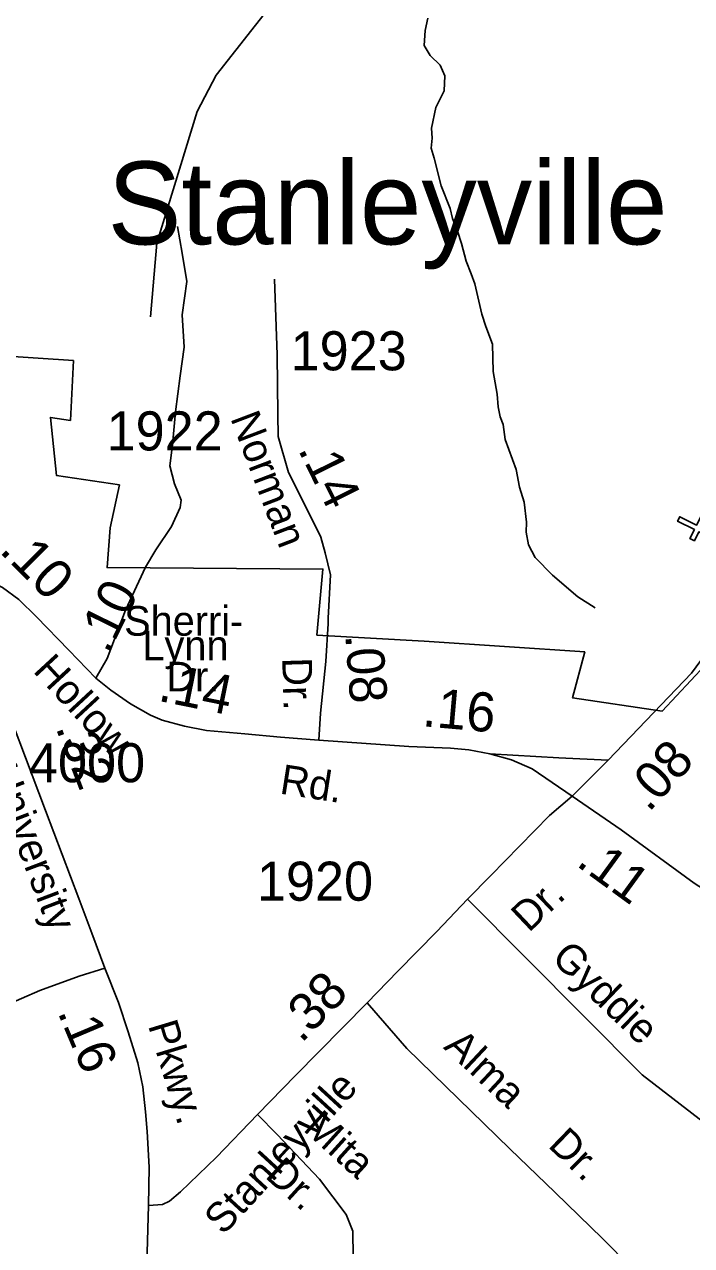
# Model space of a CAD drawing. Extents: x 1547597 to 1699558, y 810033 to 920809.
# Drawn here: x 1622289 to 1624425, y 892627 to 896535 of the extents above; entities that cross this region are included whole.
import ezdxf

# ---------------------------------------------------------------- set-up
doc = ezdxf.new("R2010")
doc.units = 0
for name, color, linetype in [('Exist Boundary Political City Limit New', 7, 'Continuous'), ('Exist Civil Demographics City Label', 7, 'Continuous'), ('Exist Cultural Church CELL', 7, 'Continuous'), ('Exist Hydrographic Creek Single Shore', 7, 'Continuous'), ('Exist Hydrographic Misc Water Feature', 7, 'Continuous'), ('Exist Road Non-System Type 51', 7, 'Continuous'), ('Exist Road Non-System Type 51 Label', 7, 'Continuous'), ('Exist Road Primary NC Attributed', 7, 'Continuous'), ('Exist Road Primary NC Label', 7, 'Continuous'), ('Exist Road Primary NC Service Mileage Hundredths English Label', 7, 'Continuous'), ('Exist Road Secondary Mileage Hundredths English Label', 7, 'Continuous'), ('Exist Road Secondary Type 41 Attributed', 7, 'Continuous'), ('Exist Road Secondary Type 51 Attributed', 7, 'Continuous'), ('Exist Road Secondary Type 51 Label', 7, 'Continuous'), ('Exist Road Secondary Type 51 Number Label', 7, 'Continuous'), ('Map Preparation Boundary City Limit Buffer Line', 7, 'Continuous')]:
    doc.layers.add(name, color=color, linetype=linetype)

msp = doc.modelspace()

# ---------------------------------------------------------------- linework, layer by layer
at = {"layer": 'Exist Boundary Political City Limit New'}
msp.add_lwpolyline([(1618848.6, 895447.7), (1619751.1, 895595.5), (1619431.1, 895234.3), (1620300.8, 895447.7), (1620604.3, 895480.6), (1621104.8, 895521.6), (1621487.4, 895539.3), (1621979.6, 895424.3), (1622073.7, 895483.5), (1622446.3, 895458.9), (1622436.5, 895267.6), (1622372.7, 895277.4), (1622392.3, 895091), (1622593.3, 895061.6), (1622563.9, 894924.2), (1622554.1, 894796.7), (1623245.2, 894791.8), (1623225.6, 894580.9), (1623568.7, 894561.2), (1624083.4, 894526.9), (1624044.1, 894379.7), (1624330.9, 894337.9), (1624468.2, 894485.1)], dxfattribs=at)
at = {"layer": 'Exist Cultural Church CELL'}
msp.add_lwpolyline([(1624491.1, 894826.2), (1624516.5, 894877.2), (1624448.3, 894911.2), (1624434, 894882.6), (1624419.8, 894889.7), (1624434.1, 894918.4), (1624380.3, 894945.2), (1624387.4, 894959.6), (1624441.2, 894932.7), (1624455.5, 894961.3), (1624469.8, 894954.2), (1624455.5, 894925.6), (1624523.6, 894891.5), (1624549.5, 894943), (1624644.7, 894895.5), (1624586.3, 894778.6)], close=True, dxfattribs=at)
at = {"layer": 'Exist Hydrographic Creek Single Shore'}
msp.add_lwpolyline([(1622692.8, 895599.1), (1622712.8, 895835.1), (1622842.8, 896255.9), (1622902.9, 896372.9), (1623092.4, 896612.7), (1623412.9, 896801.6), (1623534.8, 896855.8), (1623604.9, 897113.6), (1623717.1, 897311.8), (1624149.6, 897470.5), (1624181.5, 897628.9)], dxfattribs=at)
at = {"layer": 'Exist Hydrographic Misc Water Feature'}
msp.add_lwpolyline([(1623580.6, 896555.1), (1623571.9, 896515.3), (1623569.2, 896467.3), (1623588.7, 896435), (1623620.1, 896404.5), (1623635.6, 896370.2), (1623632.8, 896322.2), (1623606, 896268.7), (1623593, 896202.9), (1623594.4, 896170.9), (1623591.9, 896138.9), (1623601.4, 896106.8), (1623623.9, 896018.4), (1623652.7, 895946), (1623660.2, 895913.9), (1623675.6, 895873.6), (1623688.9, 895833.4), (1623704, 895777.1), (1623719.4, 895736.8), (1623730.9, 895704.6), (1623753.3, 895608.2), (1623766.6, 895568), (1623787.8, 895511.7), (1623790.3, 895423.7), (1623803.1, 895351.4), (1623806.5, 895311.4), (1623812, 895279.3), (1623821.6, 895255.1), (1623828.9, 895207.1), (1623863.3, 895110.5), (1623874.4, 895054.3), (1623889.6, 895006), (1623896.5, 894941.9), (1623896, 894909.9), (1623903.4, 894869.8), (1623924.7, 894829.5), (1623979.8, 894772.6), (1624060.7, 894703.1), (1624116.1, 894668.3)], dxfattribs=at)
at = {"layer": 'Exist Road Non-System Type 51'}
for points in [[(1622759.9, 894927.9), (1622788.3, 894988.6), (1622791.4, 895012.9), (1622770.1, 895064.5), (1622754.9, 895122.3), (1622764, 895189.1), (1622773.2, 895295.4), (1622788.3, 895410.9), (1622800.5, 895502), (1622794.4, 895605.3), (1622809.6, 895711.7), (1622794.4, 895802.8), (1622779.2, 895887.9)], [(1623089.6, 895719.9), (1623098.8, 895477.8), (1623100.8, 895287.9)], [(1624157.9, 894180.3), (1624000, 894188), (1623779.1, 894201.2)], [(1623707.7, 893735.4), (1624267.3, 893173.6), (1624646.2, 892881.7)], [(1623386.5, 893404.6), (1623513.5, 893258.6), (1623843.7, 892936.8), (1623988.6, 892797.6), (1624140, 892650), (1624231.9, 892557), (1624324.6, 892441)], [(1623036, 893046.7), (1623098.7, 892982.5), (1623233.9, 892839.7), (1623319.2, 892726.6), (1623340.5, 892673.3), (1623341.9, 892591.8), (1623339.2, 892501.1), (1623340.5, 892458.3), (1623324.8, 892394.6)]]:
    msp.add_lwpolyline(points, dxfattribs=at)
at = {"layer": 'Exist Road Primary NC Attributed'}
for points in [[(1622518.5, 894443.2), (1622432.1, 894532.4), (1622328.2, 894638.9), (1622272, 894695.1), (1622219.6, 894733.2), (1622163.4, 894761.9), (1622126.5, 894770.1)], [(1623232.4, 894244.7), (1623109.4, 894254.1), (1622995.1, 894264.7), (1622872.4, 894275.2), (1622802, 894289.5), (1622730.5, 894308.3), (1622693, 894324.8), (1622629, 894361.4), (1622566.3, 894404.9), (1622518.5, 894443.2)], [(1624042.7, 894065.6), (1623914.5, 894152.4), (1623848.3, 894181.2), (1623779.1, 894201.2), (1623712.1, 894213.4), (1623652.9, 894218.6), (1623520.1, 894224.7), (1623232.4, 894244.7)], [(1624534.6, 893722.2), (1624433.3, 893787.3), (1624199.4, 893957.8), (1624042.7, 894065.6)]]:
    msp.add_lwpolyline(points, dxfattribs=at)
at = {"layer": 'Exist Road Secondary Type 41 Attributed'}
msp.add_lwpolyline([(1622518.5, 894443.2), (1622554.7, 894506.4), (1622613.5, 894660.1), (1622677, 894798.1), (1622710.5, 894853.4), (1622759.9, 894927.9)], dxfattribs=at)
at = {"layer": 'Exist Road Secondary Type 51 Attributed'}
for points in [[(1624042.7, 894065.6), (1624157.9, 894180.3), (1624425.2, 894459), (1624529.5, 894601), (1624658.9, 894801.4), (1624800.7, 895060.3), (1624950.9, 895310.9), (1625122, 895574), (1625251.4, 895778.6), (1625327.4, 895887.6)], [(1623232.4, 894244.7), (1623237.6, 894330.9), (1623254, 894496.3), (1623261.3, 894618.2), (1623262.1, 894634.5), (1623269.1, 894774.1), (1623251.9, 894844.3), (1623238.3, 894894.4), (1623195.4, 894981), (1623134.6, 895101.5), (1623101.9, 895215.8), (1623100.8, 895287.9)], [(1622547.2, 893515.6), (1622505.4, 893627.4), (1622463.2, 893738.4), (1622357.2, 894020.1), (1622292.7, 894189), (1622253.1, 894293.9), (1622190.9, 894472.8), (1622155.7, 894596.2), (1622147, 894647.7), (1622126.5, 894770.1)], [(1622686.7, 892755.5), (1622731.1, 892759), (1622753.7, 892769.9), (1622788.6, 892799.9), (1622904.6, 892910), (1623036, 893046.7), (1623157.5, 893171.2), (1623231.5, 893247.8), (1623386.5, 893404.6), (1623484.9, 893505.6), (1623609.4, 893632.7), (1623707.7, 893735.4), (1623782.6, 893812), (1623874, 893906), (1623969.8, 894003.6), (1624042.7, 894065.6)], [(1622547.2, 893515.6), (1622464.7, 893489), (1622338.9, 893443.3), (1622161.7, 893366.9), (1622014.7, 893310.7), (1621805.9, 893235.1), (1621677.6, 893179.1), (1621515.6, 893097), (1621408.3, 893036.4), (1621323.7, 892979.4), (1621093, 892857), (1620924.3, 892760), (1620644.6, 892606.8), (1620414.7, 892521), (1620244.7, 892466.9), (1620133, 892438), (1620018.9, 892406.8), (1619925.2, 892381.7)], [(1622686.7, 892755.5), (1622688.8, 892878), (1622682.8, 892992.7), (1622676.7, 893055.9), (1622668.5, 893135.3), (1622652.3, 893212.1), (1622621.6, 893311.8), (1622590.7, 893405), (1622547.2, 893515.6)], [(1623157.5, 890273.8), (1623118.1, 890369.1), (1623082, 890463.1), (1623045.8, 890585.5), (1622994, 890735.2), (1622966.2, 890815.7), (1622859.2, 891107.9), (1622794.2, 891307.6), (1622729.8, 891491.8), (1622692.1, 891645.9), (1622680.4, 891722.9), (1622669.1, 891812.2), (1622666.7, 891860.5), (1622663.2, 891947.1), (1622670.2, 892100.4), (1622675.6, 892237.5), (1622674.5, 892342.4), (1622686.7, 892755.5)]]:
    msp.add_lwpolyline(points, dxfattribs=at)
at = {"layer": 'Map Preparation Boundary City Limit Buffer Line'}
msp.add_lwpolyline([(1618848.6, 895447.7), (1619751.1, 895595.5), (1619431.1, 895234.3), (1620300.8, 895447.7), (1620604.3, 895480.6), (1621104.8, 895521.6), (1621487.4, 895539.3), (1621979.6, 895424.3), (1622073.7, 895483.5), (1622446.3, 895458.9), (1622436.5, 895267.6), (1622372.7, 895277.4), (1622392.3, 895091), (1622593.3, 895061.6), (1622563.9, 894924.2), (1622554.1, 894796.7), (1623245.2, 894791.8), (1623225.6, 894580.9), (1623568.7, 894561.2), (1624083.4, 894526.9), (1624044.1, 894379.7), (1624330.9, 894337.9), (1624468.2, 894485.1)], dxfattribs=at)

# ---------------------------------------------------------------- texts
at = {"layer": 'Exist Civil Demographics City Label'}
msp.add_text('Stanleyville', height=265, dxfattribs=at).set_placement((1622555.6, 895831))
at = {"layer": 'Exist Road Non-System Type 51 Label'}
for s, rotation, p in [('Gyddie', 316.188, (1623972.6, 893542.6)), ('Alma', 316.8263, (1623628, 893259.9)), ('Mita', 317.8432, (1623178.4, 892997.8)), ('Dr.', 315.943, (1623962.4, 892945.4)), ('Dr.', 317.8432, (1623056.3, 892847.4))]:
    msp.add_text(s, height=95, rotation=rotation, dxfattribs=at).set_placement(p)
at = {"layer": 'Exist Road Primary NC Label'}
for s, rotation, p in [('Hollow', 312.8173, (1622314, 894464.8)), ('Rd.', 351.1507, (1623103.9, 894074.1))]:
    msp.add_text(s, height=95, rotation=rotation, dxfattribs=at).set_placement(p)
at = {"layer": 'Exist Road Primary NC Service Mileage Hundredths English Label'}
for s, rotation, p in [('.10', 315, (1622205.6, 894848.7)), ('.14', 348.4827, (1622713.6, 894371.3)), ('.16', 354.9575, (1623560.7, 894289.5))]:
    msp.add_text(s, height=125, rotation=rotation, dxfattribs=at).set_placement(p)
at = {"layer": 'Exist Road Secondary Mileage Hundredths English Label'}
for s, rotation, p in [('.14', 296.3561, (1623163.9, 895175)), ('.10', 63.7711, (1622558, 894517.4)), ('.08', 274.3084, (1623316.3, 894581.5)), ('.32', 291.2516, (1622388.3, 894285.2)), ('.08', 47.4399, (1624287.9, 894011.4)), ('.11', 323.9152, (1624052.2, 893845.4)), ('.38', 45.558, (1623175.5, 893272.7)), ('.16', 292.8757, (1622394.5, 893374.7))]:
    msp.add_text(s, height=120, rotation=rotation, dxfattribs=at).set_placement(p)
at = {"layer": 'Exist Road Secondary Type 51 Label'}
for s, rotation, p in [('Norman', 290.7739, (1622947.9, 895275.3)), ('Dr.', 271.6769, (1623114.5, 894508.1)), ('University', 290.8218, (1622172.2, 894146.9)), ('Dr.', 43.5183, (1623904, 893626.8)), ('Pkwy.', 286.8167, (1622684.6, 893332.4)), ('Stanleyville', 47.3677, (1622926.2, 892657.9))]:
    msp.add_text(s, height=95, rotation=rotation, dxfattribs=at).set_placement(p)
for s, p in [('Sherri-', (1622608.8, 894578.8)), ('Lynn', (1622667.3, 894500.3)), ('Dr.', (1622744, 894400.5))]:
    msp.add_text(s, height=95, dxfattribs=at).set_placement(p)
at = {"layer": 'Exist Road Secondary Type 51 Number Label'}
for s, p in [('1923', (1623141.5, 895428)), ('1922', (1622552.4, 895171.7)), ('4000', (1622303.9, 894110)), ('1920', (1623033.7, 893730.9))]:
    msp.add_text(s, height=125, dxfattribs=at).set_placement(p)

doc.saveas('drawing.dxf')
